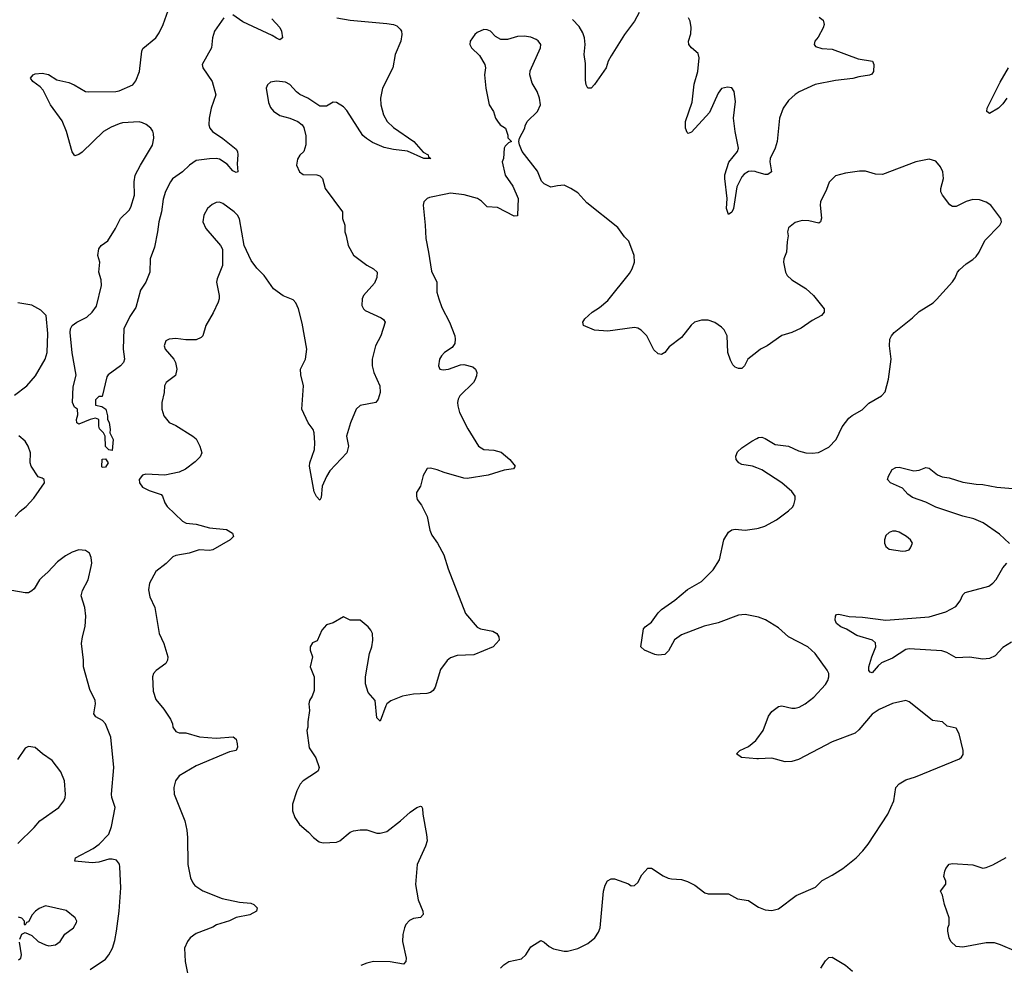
# Model space of a CAD drawing. Header units: inches. Extents: x 2057696 to 2160536, y 827480 to 1016834.
# Tile 302 of 422: x 2105597 to 2111479, y 962787 to 968439. Entities that reach past the tile are written whole.
import ezdxf

# ---------------------------------------------------------------- set-up
doc = ezdxf.new("R2010")
doc.units = ezdxf.units.IN
doc.header["$MEASUREMENT"] = 0
doc.layers.add('C1906', color=7, linetype='Continuous')
doc.layers.add('C1916', color=7, linetype='Continuous')

msp = doc.modelspace()

# ---------------------------------------------------------------- linework, layer by layer
at = {"layer": 'C1906', "color": 5}
for points, elevation in [([(2106816, 968450), (2106761.1, 968370), (2106748.5, 968330), (2106742, 968270), (2106686.7, 968170), (2106690.4, 968150), (2106745.5, 968070), (2106768.9, 967990), (2106741.2, 967910), (2106728.1, 967850), (2106726, 967810), (2106731.8, 967790), (2106748.8, 967770), (2106810, 967729.1), (2106890, 967664.9), (2106898, 967650), (2106900.2, 967630), (2106896.3, 967576.3), (2106898.8, 967530), (2106890, 967525.6), (2106870, 967536.2), (2106835.1, 967575.1), (2106790, 967604.8), (2106770, 967608.9), (2106730, 967607.2), (2106650, 967596.2), (2106611.5, 967570), (2106570.1, 967529.9), (2106510, 967487.4), (2106496.5, 967470), (2106468.5, 967411.5), (2106453.6, 967366.4), (2106443, 967290), (2106427.5, 967230), (2106420.7, 967170), (2106401.4, 967078.6), (2106376.9, 967010), (2106373.1, 966930), (2106350.3, 966870), (2106318.1, 966821.9), (2106290, 966718.7), (2106254.9, 966665.1), (2106218.9, 966590), (2106215, 966470), (2106223, 966410), (2106216, 966390), (2106199.1, 966370), (2106124.4, 966315.6), (2106116.7, 966303.3), (2106090, 966186), (2106070, 966186), (2106050, 966166), (2106050, 966134), (2106087.7, 966127.7), (2106110.7, 966110), (2106120.7, 966070), (2106121, 966050), (2106130.6, 966030.6), (2106137.3, 965990), (2106136, 965970), (2106154, 965930), (2106150, 965864), (2106128.7, 965868.7), (2106110, 965888), (2106107, 965950), (2106097.2, 965970), (2106074.2, 965994.2), (2106068.7, 966010), (2106068.7, 966050), (2106050, 966058), (2106018, 966050), (2105950, 966022), (2105938, 966030), (2105935.3, 966050), (2105943.1, 966076.9), (2105942, 966110), (2105923.6, 966123.6), (2105911.8, 966150), (2105916.4, 966243.6), (2105933.3, 966313.3), (2105910, 966448), (2105897.4, 966570), (2105900.4, 966590), (2105910, 966610.3), (2105938, 966630), (2105998.6, 966661.4), (2106029.9, 966690.1), (2106054.5, 966725.5), (2106085.5, 966850), (2106083.3, 966883.3), (2106069.6, 966930), (2106075.1, 966990), (2106062.4, 967030), (2106068.4, 967070), (2106083.6, 967090), (2106123.3, 967116.7), (2106169.6, 967190), (2106198.7, 967250), (2106250, 967300.3), (2106261.2, 967318.8), (2106282, 967390), (2106280.3, 967470), (2106287, 967510), (2106317.7, 967570), (2106390, 967688), (2106398.2, 967730), (2106396.8, 967756.8), (2106392.6, 967772.6), (2106379.6, 967790), (2106352.3, 967812.3), (2106330, 967822.7), (2106310, 967827.6), (2106210, 967822), (2106190, 967817.2), (2106142.7, 967797.3), (2106098, 967770), (2105970, 967646.6), (2105950, 967633.2), (2105925.6, 967625.6), (2105910, 967648), (2105876.9, 967770), (2105850, 967833.2), (2105781.6, 967930), (2105737.7, 968017.7), (2105718.3, 968038.3), (2105675.3, 968070), (2105662, 968090), (2105678, 968110), (2105690, 968116), (2105730, 968119.1), (2105769.5, 968110.5), (2105819.2, 968079.2), (2105890, 968063.1), (2105922.8, 968050), (2105990, 968010.4), (2106010, 968007.2), (2106170, 968009.1), (2106190, 968013.1), (2106271.6, 968050), (2106290, 968073.4), (2106311.9, 968130), (2106326.4, 968250), (2106332.5, 968267.5), (2106410, 968330.2), (2106430, 968359.5), (2106452.8, 968410), (2106504.4, 968550)], 440), ([(2107103.1, 968443.1), (2107150, 968392.7), (2107160.3, 968370), (2107167.3, 968330), (2107150, 968318.4), (2107130, 968327.3), (2107104.7, 968344.7), (2106930, 968426.8), (2106870, 968467.4)], 440), ([(2109297.7, 968482.3), (2109268.5, 968430), (2109210.2, 968349.8), (2109130, 968222.9), (2109112.7, 968190), (2109099.6, 968150), (2109030, 968051.8), (2109010, 968029.3), (2108990, 968029.2), (2108981.3, 968050), (2108977.5, 968077.5), (2108976.2, 968176.2), (2108968.4, 968230), (2108974.2, 968290), (2108969.8, 968330), (2108960.4, 968360.4), (2108938, 968398), (2108898.9, 968438.9)], 460), ([(2107490.4, 968450.4), (2107570, 968435.8), (2107790, 968416.9), (2107829.1, 968409.1), (2107850, 968401.1), (2107870, 968383), (2107877.4, 968370), (2107880.2, 968350), (2107872.9, 968310), (2107839.5, 968230), (2107825.5, 968150), (2107763.7, 968030), (2107751.7, 967970), (2107754.3, 967930), (2107770.2, 967870), (2107792.7, 967830), (2107830, 967793.8), (2107951.8, 967710), (2108006.9, 967646.9), (2108036, 967630), (2108039.6, 967619.6), (2108052, 967610), (2108010, 967608.3), (2107912.8, 967652.8), (2107830, 967662.7), (2107774.6, 967674.6), (2107705.2, 967705.2), (2107667.9, 967727.9), (2107647.2, 967747.2), (2107550, 967895.6), (2107530, 967918.7), (2107490, 967943.7), (2107470, 967945.2), (2107430, 967922.7), (2107390, 967921.2), (2107317.2, 967970), (2107270, 967992), (2107250, 968007), (2107210, 968051.8), (2107185.3, 968065.3), (2107130, 968071.6), (2107094.6, 968065.4), (2107077.3, 968050), (2107068.2, 968030), (2107083.1, 967943.1), (2107094.6, 967914.6), (2107112.2, 967892.2), (2107150, 967865.5), (2107210.3, 967850.3), (2107258.8, 967830), (2107284.9, 967810), (2107294, 967794), (2107305.1, 967745.1), (2107306, 967690), (2107294, 967650), (2107270.4, 967629.6), (2107255.9, 967604.1), (2107250.7, 967570), (2107267.7, 967530), (2107290, 967513.4), (2107371.9, 967511.9), (2107390, 967504.9), (2107404.9, 967490), (2107421.3, 967430), (2107524.7, 967290), (2107524.7, 967250), (2107538, 967210), (2107538.8, 967170), (2107547.5, 967147.5), (2107558, 967090), (2107590, 967031), (2107670, 966972.4), (2107710.8, 966950), (2107733, 966930), (2107730, 966898), (2107716.1, 966863.9), (2107650.4, 966789.6), (2107643, 966770), (2107640.5, 966730), (2107650.6, 966710), (2107660.9, 966700.9), (2107756.7, 966656.7), (2107770, 966646.8), (2107780.5, 966630), (2107753.4, 966550), (2107721.6, 966490), (2107701.6, 966410), (2107701.6, 966370), (2107712.7, 966330), (2107747.7, 966250), (2107750.7, 966210), (2107738.8, 966170), (2107724.7, 966150), (2107630, 966131.8), (2107606, 966110), (2107573.4, 966030), (2107548.8, 965950), (2107560.5, 965890), (2107550.5, 965850), (2107450, 965742), (2107430, 965708.7), (2107404, 965650), (2107396.9, 965583.1), (2107390, 965566), (2107370, 965588), (2107356.5, 965616.5), (2107327.3, 965770), (2107329.6, 965790), (2107358.5, 965870), (2107360.4, 965910), (2107355.6, 965970), (2107349.4, 965990), (2107319.3, 966030), (2107282.7, 966110), (2107293, 966250), (2107277, 966317), (2107274, 966350), (2107304.8, 966410), (2107311.7, 966470), (2107284, 966624), (2107262.8, 966710), (2107247, 966747), (2107230, 966763.5), (2107170, 966787.6), (2107112, 966830), (2107056.2, 966910), (2107012.6, 966952.6), (2106979, 966999), (2106937.3, 967090), (2106910, 967248.7), (2106896.9, 967270), (2106878.4, 967290), (2106810, 967340.5), (2106790, 967348), (2106770, 967345.1), (2106745.5, 967334.5), (2106717.6, 967310), (2106695.8, 967270), (2106690.4, 967230.4), (2106708, 967190), (2106796, 967090), (2106808, 967068), (2106808, 966970), (2106775.5, 966890), (2106773, 966870), (2106788.4, 966790), (2106788.2, 966770), (2106781.6, 966750), (2106753.1, 966686.9), (2106707.7, 966610), (2106690.8, 966550), (2106681.1, 966538.9), (2106650, 966526), (2106590, 966524.5), (2106530, 966532.7), (2106490, 966529), (2106470, 966519), (2106459.1, 966490), (2106465.5, 966470), (2106518, 966410), (2106528, 966390), (2106536.3, 966350), (2106527.7, 966312.3), (2106470.8, 966270), (2106462, 966250), (2106459.1, 966210), (2106446, 966150), (2106446, 966110), (2106457.3, 966070), (2106490, 966031), (2106530, 966013.4), (2106630, 965950.4), (2106650, 965933), (2106673, 965890), (2106685.5, 965850), (2106674.6, 965825.4), (2106644, 965796), (2106587, 965753), (2106550, 965733.3), (2106463.4, 965716.6), (2106350, 965722.9), (2106330, 965716.2), (2106310.5, 965690), (2106312.7, 965670), (2106330, 965643.8), (2106370, 965624.4), (2106441.7, 965601.7), (2106450.3, 965590.3), (2106463, 965550), (2106478, 965530), (2106570, 965442), (2106590.3, 965430.3), (2106650, 965423.5), (2106730, 965401.6), (2106832.3, 965392.3), (2106867.7, 965370), (2106874.8, 965350), (2106854, 965330), (2106750, 965269.8), (2106730, 965266.8), (2106669.4, 965270.6), (2106610, 965250.9), (2106530, 965236.9), (2106512.2, 965227.8), (2106471.8, 965188.2), (2106410, 965140.7), (2106372.9, 965070), (2106365.2, 965030), (2106373.1, 964990), (2106404.5, 964924.5), (2106430, 964770.7), (2106458.4, 964710), (2106482, 964630), (2106480.3, 964610), (2106469.1, 964590.9), (2106411.1, 964548.9), (2106395.3, 964530), (2106389.1, 964510.9), (2106394.1, 964425.9), (2106410, 964374.9), (2106458.5, 964318.5), (2106498.4, 964258.4), (2106510.3, 964230), (2106512.4, 964210), (2106530, 964183.8), (2106550, 964176.4), (2106590, 964175.3), (2106670, 964152.4), (2106770, 964144.4), (2106872.2, 964152.2), (2106890, 964138), (2106896.4, 964110), (2106898, 964090), (2106890.3, 964069.7), (2106850, 964062), (2106650, 963979.8), (2106550, 963918.7), (2106527.1, 963890), (2106517.6, 963850), (2106519.1, 963810), (2106582.6, 963650), (2106594.7, 963594.7), (2106599.7, 963550), (2106600.7, 963390), (2106617.3, 963310), (2106630, 963280.5), (2106643.1, 963263.1), (2106691.2, 963231.2), (2106806.5, 963186.5), (2106910, 963163.6), (2106977.7, 963157.7), (2106996, 963150), (2107016, 963130), (2107012, 963110), (2106971.8, 963088.2), (2106890, 963073), (2106850, 963053.3), (2106771.7, 963028.3), (2106750, 963015.6), (2106650, 962976.9), (2106615.5, 962950), (2106598.4, 962930), (2106581.1, 962890), (2106585.3, 962810), (2106602, 962730)], 460), ([(2110000, 967528.2), (2109990, 967531.1), (2109970, 967532.8), (2109950, 967531.3), (2109924, 967516), (2109910, 967499.3), (2109881.3, 967438.7), (2109860.4, 967310), (2109850, 967289), (2109830, 967275.3), (2109818.4, 967310), (2109822, 967370), (2109808.4, 967490), (2109810, 967512), (2109833.6, 967586.4), (2109884.2, 967650), (2109891.6, 967670), (2109869.8, 967770), (2109859.8, 967850), (2109872.1, 967950), (2109865.6, 968010), (2109850, 968031.5), (2109825.5, 968034.5), (2109790, 968027.3), (2109770, 967999.3), (2109716.8, 967883.2), (2109610, 967767.3), (2109590, 967759.3), (2109583.6, 967763.6), (2109574, 967790), (2109574.7, 967830), (2109614.8, 967945.2), (2109626.2, 968053.8), (2109647, 968130), (2109655.3, 968210), (2109650, 968237), (2109609.8, 968269.8), (2109594.7, 968290), (2109592.8, 968310), (2109605.1, 968354.9), (2109607.3, 968392.7), (2109601.4, 968430), (2109592.8, 968450)], 460), ([(2110000, 966452.2), (2109946, 966410), (2109926, 966370), (2109910, 966354), (2109890, 966353.2), (2109870, 966362.7), (2109856.6, 966376.6), (2109843.3, 966403.3), (2109826.3, 966450), (2109822.4, 966550), (2109804.9, 966584.9), (2109790, 966600.9), (2109750, 966629.3), (2109710, 966642.7), (2109670, 966643.7), (2109628.6, 966631.4), (2109607.1, 966612.9), (2109550, 966539.3), (2109476.2, 966483.8), (2109450, 966449.2), (2109430, 966438), (2109410, 966440.9), (2109385.8, 966465.8), (2109343.7, 966550), (2109310, 966583.7), (2109290, 966594.5), (2109270, 966598), (2109110, 966577), (2109030, 966582.9), (2108964, 966610), (2108961.2, 966630), (2108973.2, 966650), (2109016, 966690), (2109060.6, 966719.4), (2109110, 966760.4), (2109238.6, 966921.4), (2109255.1, 966950), (2109269.4, 966990), (2109266.6, 967030), (2109235.1, 967115.1), (2109210, 967140.9), (2109170, 967196.2), (2108984.2, 967344.2), (2108930, 967403.7), (2108890, 967429.4), (2108849.4, 967449.4), (2108810, 967446.6), (2108770, 967437.2), (2108730, 967457.2), (2108714, 967474), (2108690, 967534), (2108598, 967650), (2108582.7, 967690), (2108579, 967710), (2108582, 967730), (2108614, 967790), (2108615.3, 967804.7), (2108628.7, 967830), (2108689, 967890), (2108708.7, 967930), (2108701.2, 967970), (2108687, 968010), (2108658.7, 968058.7), (2108644.7, 968110), (2108646.9, 968133.1), (2108707, 968270), (2108709.4, 968290), (2108693.3, 968313.3), (2108681.2, 968321.2), (2108650, 968334.5), (2108610, 968340.7), (2108570, 968338.4), (2108510, 968320.7), (2108470, 968320.9), (2108438.4, 968338.4), (2108408.7, 968370), (2108390, 968378), (2108370, 968379.5), (2108330, 968362.7), (2108314.8, 968350), (2108286.8, 968310), (2108286, 968290), (2108296, 968270), (2108343.8, 968223.8), (2108376, 968170), (2108378.8, 968150), (2108374, 968110), (2108382, 968030), (2108400.5, 967930), (2108426.8, 967890), (2108438.8, 967850), (2108450, 967831.3), (2108466, 967810), (2108498, 967790), (2108512, 967748), (2108512, 967732), (2108534, 967710), (2108516.9, 967703.1), (2108496.9, 967683.1), (2108491.3, 967670), (2108486, 967610), (2108478.8, 967590), (2108496.3, 967510), (2108543.2, 967443.2), (2108574.4, 967370), (2108571, 967270), (2108570, 967266), (2108550, 967264), (2108450, 967316.4), (2108390, 967320.5), (2108354.6, 967354.6), (2108331.8, 967370), (2108252.7, 967392.7), (2108170, 967401), (2108143.2, 967396.8), (2108044.7, 967375.3), (2108030, 967369.5), (2108010.5, 967350), (2108006.7, 967330), (2108019.7, 967210), (2108022, 967130), (2108039.7, 967050), (2108055.9, 966935.9), (2108089.1, 966870), (2108089.1, 966810), (2108100.2, 966770), (2108119.2, 966719.2), (2108164.9, 966630), (2108195.2, 966550), (2108198.9, 966530), (2108196.5, 966503.5), (2108180.3, 966479.7), (2108134.8, 966450), (2108116.3, 966430), (2108104.9, 966410), (2108099.1, 966370), (2108106.8, 966350), (2108125.8, 966345.8), (2108158, 966350), (2108230, 966374.8), (2108250, 966377.3), (2108303.4, 966363.4), (2108319.1, 966350), (2108328.4, 966330), (2108326.4, 966310), (2108316.2, 966283.8), (2108307.7, 966270), (2108226, 966190), (2108216.4, 966170), (2108212.2, 966150), (2108214, 966130), (2108223.8, 966090), (2108274.1, 965994.1), (2108338.4, 965890), (2108370, 965870.3), (2108430, 965864.9), (2108472.9, 965852.9), (2108524.9, 965810), (2108557.3, 965770), (2108546.8, 965753.2), (2108490, 965746.6), (2108395.5, 965715.5), (2108270, 965695.6), (2108250, 965697.7), (2108131.6, 965731.6), (2108090, 965749.2), (2108050, 965758), (2108030, 965755.3), (2108006.6, 965713.4), (2107991, 965650), (2107967.5, 965612.5), (2107966.8, 965590), (2107970.8, 965570), (2107996.4, 965536.4), (2108030.6, 965470), (2108047, 965387), (2108058, 965358), (2108093.4, 965310), (2108130, 965241), (2108156.7, 965156.7), (2108260.7, 964890), (2108330, 964807.7), (2108350, 964798), (2108423, 964783), (2108446, 964770), (2108458.8, 964750), (2108460.7, 964730), (2108426, 964690), (2108310, 964642.4), (2108210, 964637.6), (2108170, 964625.2), (2108150, 964609), (2108110, 964554), (2108078, 964450), (2108066.8, 964430), (2108050, 964418), (2108028.3, 964411.7), (2107950, 964407.3), (2107884.1, 964395.9), (2107812.8, 964367.2), (2107790.5, 964349.5), (2107783, 964337), (2107750, 964246), (2107730, 964266), (2107719.3, 964370), (2107678, 964418), (2107662, 964470), (2107662.9, 964510), (2107685.6, 964650), (2107699.5, 964690), (2107707, 964730), (2107703.7, 964770), (2107695.1, 964790), (2107679.3, 964810), (2107630, 964849.4), (2107570, 964849.4), (2107530, 964869), (2107470, 964834), (2107430, 964822), (2107401, 964790), (2107374, 964726), (2107346, 964714), (2107332, 964690), (2107332, 964670), (2107346, 964630), (2107331, 964570), (2107354.8, 964510), (2107354.8, 964430), (2107344.5, 964395.5), (2107327.3, 964370), (2107324, 964350), (2107327.7, 964310), (2107318, 964242), (2107318.8, 964210), (2107311, 964190), (2107326.6, 964086.6), (2107366.2, 964026.2), (2107385.5, 963970), (2107379.1, 963950), (2107370, 963940.9), (2107290, 963889.4), (2107273, 963870), (2107253, 963830), (2107226, 963750), (2107227.3, 963710), (2107240.7, 963670), (2107268, 963628), (2107322, 963582), (2107351.3, 963550), (2107385.2, 963525.2), (2107410, 963518.8), (2107490, 963522.8), (2107510, 963530.8), (2107570, 963582.8), (2107590, 963590.8), (2107630, 963597.3), (2107670, 963597.3), (2107730, 963577.3), (2107750, 963576.3), (2107790, 963586), (2107872.3, 963650), (2107930, 963703), (2107970, 963730.6), (2107990, 963738.8), (2107996.3, 963736.3), (2108003.5, 963723.5), (2108004.4, 963690), (2108027.7, 963567.7), (2108030.3, 963530), (2108021.5, 963498.5), (2107970.3, 963390), (2107960.4, 963270), (2107977.3, 963177.3), (2108004.9, 963110), (2108006.8, 963090), (2107990, 963073.2), (2107950, 963066), (2107925.8, 963054.2), (2107902.8, 963030), (2107894.8, 963010), (2107884.9, 962970), (2107884.4, 962930), (2107905.7, 962830), (2107903.8, 962810), (2107890, 962794.5), (2107810, 962806.6), (2107709.5, 962809.5), (2107670, 962800.5), (2107634.4, 962785.6)], 480), ([(2105565.4, 966194.6), (2105639.1, 966250), (2105691.1, 966310), (2105749.6, 966410), (2105761.1, 966450), (2105763.9, 966563.9), (2105755.1, 966670), (2105723.3, 966703.3), (2105670, 966732), (2105586, 966746)], 460), ([(2105569.4, 965470), (2105599, 965501), (2105636.2, 965530), (2105681.5, 965578.5), (2105744, 965670), (2105742, 965690), (2105730, 965699), (2105706.6, 965706.6), (2105665.2, 965770), (2105659, 965790), (2105661.2, 965850), (2105647.3, 965890), (2105630, 965919.3), (2105592.4, 965952.4)], 460), ([(2110000, 965759.9), (2109974, 965770), (2109910, 965780.5), (2109892.7, 965790), (2109877, 965810), (2109874, 965830), (2109884.8, 965855.2), (2109910, 965879.3), (2109970, 965919.3), (2110000, 965935.2)], 480), ([(2110000, 964870.2), (2109930, 964883.5), (2109890, 964880.3), (2109770, 964834), (2109686.4, 964813.6), (2109550, 964762.4), (2109507.9, 964732.1), (2109473, 964667), (2109450, 964645.1), (2109410, 964641.1), (2109390, 964645.4), (2109329, 964670), (2109307.3, 964690), (2109322.7, 964797.3), (2109332.7, 964810), (2109370, 964837.1), (2109410, 964894.4), (2109430, 964914), (2109510, 964968.7), (2109586.1, 965033.9), (2109670, 965080.3), (2109739.7, 965150), (2109778, 965210), (2109803.5, 965330), (2109830, 965376.3), (2109850, 965390.5), (2109870, 965393), (2109930, 965388.4), (2110000, 965398)], 480), ([(2106018, 962762), (2106110, 962824), (2106130, 962850.3), (2106150.8, 962890), (2106165.1, 962934.9), (2106175.7, 962990), (2106189.9, 963110), (2106199.9, 963250), (2106195.7, 963375.7), (2106192.2, 963392.2), (2106174.6, 963414.6), (2106150, 963421.8), (2106130, 963421.7), (2106070, 963403.7), (2106030, 963399.4), (2105926, 963410), (2105929.2, 963430), (2106035.2, 963484.8), (2106071.1, 963510), (2106129.7, 963570), (2106144.2, 963615.8), (2106166.2, 963730), (2106147.2, 963790), (2106145.7, 963810), (2106158.5, 963970), (2106141.5, 964150), (2106109.5, 964230), (2106092, 964250), (2106052.1, 964272.1), (2106038.7, 964290), (2106049.7, 964349.7), (2106048.2, 964370), (2106015.9, 964435.9), (2105977.6, 964570), (2105977.7, 964610), (2105966.6, 964710), (2105970.9, 964750), (2105987.2, 964812.8), (2105992.6, 964872.6), (2105985.4, 964925.4), (2105964.4, 964995.6), (2105972.5, 965027.5), (2106004.7, 965090), (2106023.1, 965170), (2106026.6, 965190), (2106023.6, 965223.6), (2106014.5, 965250), (2105990, 965266.6), (2105950, 965269.4), (2105910, 965256.2), (2105870, 965235.1), (2105822, 965198), (2105763.9, 965136.1), (2105730, 965107.1), (2105714, 965090), (2105682.2, 965037.8), (2105670, 965024.5), (2105650, 965014), (2105630, 965013.3), (2105550, 965026.9)], 460), ([(2110000, 964021.2), (2109908, 964028), (2109879, 964050), (2109899, 964070), (2109950, 964094.6), (2109993.3, 964130), (2110000, 964138.9)], 480), ([(2105585.8, 963514.2), (2105683.7, 963610), (2105717.2, 963650), (2105830, 963730.4), (2105859.7, 963770), (2105867.8, 963790), (2105869.7, 963810), (2105863.6, 963890), (2105842.7, 963942.7), (2105789.6, 964010), (2105732.3, 964050), (2105690, 964089.2), (2105650, 964094), (2105630, 964084), (2105583.4, 964016.6)], 480), ([(2108468, 962770), (2108488, 962790), (2108518, 962810), (2108594.5, 962825.5), (2108620.9, 962850), (2108650, 962897.3), (2108710, 962934.8), (2108730, 962926), (2108759.7, 962899.7), (2108785.7, 962885.7), (2108850, 962871.7), (2108870, 962871.7), (2108931.8, 962888.2), (2108990, 962916.5), (2109033.3, 962950), (2109054.9, 962985.1), (2109064, 963010), (2109084.8, 963230), (2109094.2, 963265.8), (2109108.7, 963291.3), (2109130, 963304.4), (2109150, 963303.1), (2109232.8, 963272.8), (2109250, 963261), (2109270, 963264.7), (2109290, 963282), (2109313.4, 963326.6), (2109350, 963366.8), (2109370, 963367.3), (2109441.2, 963321.2), (2109470, 963308.4), (2109490, 963303.1), (2109550, 963299.3), (2109586.9, 963286.9), (2109630, 963264.9), (2109690, 963219.1), (2109710, 963214), (2109830, 963213.4), (2109884.9, 963184.9), (2109950, 963173.4), (2110000, 963140.3)], 480), ([(2105596.5, 962943.5), (2105610, 962972), (2105630, 962982), (2105670, 962964.7), (2105706, 962930), (2105751.3, 962910), (2105770, 962903.8), (2105810, 962908.4), (2105839.3, 962930), (2105866.8, 962973.2), (2105918, 963010), (2105936.4, 963043.6), (2105938, 963050), (2105928, 963070), (2105874.2, 963114.2), (2105750, 963142.7), (2105712.8, 963127.2), (2105691, 963110), (2105670.8, 963089.2), (2105650, 963046), (2105638, 963042), (2105630, 963026), (2105626, 963030), (2105626, 963050), (2105608.4, 963068.4), (2105590, 963074)], 480), ([(2105590, 962819.1), (2105602.7, 962830), (2105607.3, 962850), (2105595.5, 962924.5)], 480)]:
    msp.add_lwpolyline(points, dxfattribs=dict(at, elevation=elevation))
at = {"layer": 'C1906', "color": 5, "elevation": 440}
msp.add_lwpolyline([(2106090, 965761.2), (2106087, 965767), (2106090, 965811.3), (2106110, 965814), (2106124.7, 965790), (2106110, 965764)], close=True, dxfattribs=at)
at = {"layer": 'C1916', "color": 5}
for points, elevation in [([(2110373, 968453), (2110396.2, 968436.2), (2110401.6, 968410), (2110397.1, 968390), (2110366, 968334), (2110347.3, 968310), (2110342.8, 968290), (2110350, 968278), (2110387.5, 968267.5), (2110450, 968262.4), (2110605.4, 968205.4), (2110690.5, 968190.5), (2110699.1, 968170), (2110697.3, 968130), (2110687.3, 968112.7), (2110673.4, 968106.6), (2110610, 968097.4), (2110573.3, 968086.7), (2110470, 968075.2), (2110347.7, 968052.3), (2110253, 968007), (2110228.4, 967991.6), (2110190, 967956.3), (2110156.9, 967910), (2110135.2, 967850), (2110121.8, 967710), (2110110.2, 967670), (2110080.2, 967610), (2110078.3, 967590), (2110087.3, 967530), (2110066, 967514), (2110050, 967513.3), (2110000, 967528.2)], 460), ([(2111494.4, 967970), (2111470, 967935.1), (2111443.8, 967910), (2111390, 967877.2), (2111374, 967890), (2111377, 967910), (2111396, 967950), (2111454.4, 968065.6), (2111503.9, 968150)], 460), ([(2110000, 965935.2), (2110010, 965940.5), (2110030, 965943), (2110050, 965936.3), (2110110, 965900.5), (2110190, 965890.4), (2110250, 965861.1), (2110292, 965850), (2110330, 965847), (2110367.7, 965852.3), (2110430, 965883), (2110473.3, 965930), (2110510, 966004.9), (2110550, 966056.4), (2110570, 966073), (2110630, 966107.7), (2110670, 966147.3), (2110744, 966190), (2110766.3, 966213.7), (2110786.6, 966290), (2110802.9, 966410), (2110792, 966490), (2110795.1, 966530), (2110803.7, 966550), (2110820.7, 966570), (2110930, 966655.8), (2110970, 966695.3), (2111053.2, 966746.8), (2111074.3, 966765.7), (2111168.2, 966871.8), (2111184.4, 966895.6), (2111198, 966930), (2111210, 966944.4), (2111250, 966980.3), (2111290, 967004.6), (2111310, 967023.1), (2111328.3, 967050), (2111361.4, 967118.6), (2111452.7, 967210), (2111461.2, 967230), (2111457.2, 967250), (2111397.6, 967330), (2111370, 967348), (2111330, 967361.6), (2111290, 967364.5), (2111250, 967351.8), (2111190, 967322.4), (2111170, 967322), (2111153, 967333), (2111109.6, 967390), (2111099.6, 967410), (2111098.7, 967430), (2111115.1, 967490), (2111111.5, 967530), (2111098.3, 967558.3), (2111070, 967593.2), (2111030, 967605.2), (2110950, 967589.3), (2110750, 967514), (2110710, 967514.5), (2110650, 967532.7), (2110612.9, 967532.9), (2110530, 967521.2), (2110470, 967505.2), (2110432.5, 967467.5), (2110416.7, 967423.3), (2110381.3, 967350), (2110378.7, 967330), (2110386.7, 967253.3), (2110380.7, 967230), (2110370, 967222), (2110310, 967236.9), (2110270, 967237.6), (2110230, 967226), (2110190, 967195.3), (2110184, 967170), (2110187.3, 967147.3), (2110180.5, 967110), (2110178, 967050), (2110160.7, 967010), (2110158.8, 966990), (2110170.6, 966930), (2110182, 966910), (2110210, 966883), (2110292.8, 966832.8), (2110338.4, 966790), (2110402.8, 966710), (2110402.8, 966690), (2110386, 966670), (2110330, 966640.7), (2110264.7, 966595.3), (2110210, 966569.6), (2110150, 966552), (2110062.8, 966490), (2110022.8, 966470), (2110000, 966452.2)], 480), ([(2111510, 965307), (2111450, 965363.5), (2111352.3, 965432.3), (2111296.1, 965456.1), (2111230, 965471.3), (2111070, 965525.8), (2111010, 965555.5), (2110930, 965583.1), (2110903.2, 965603.2), (2110870, 965638.9), (2110798, 965670), (2110781.2, 965690), (2110786, 965710), (2110809.5, 965750), (2110830, 965763), (2110850, 965764.4), (2110937.1, 965742.9), (2110970, 965746.7), (2111010, 965761.6), (2111030, 965758), (2111078.5, 965718.5), (2111106.9, 965706.9), (2111150, 965700.8), (2111230, 965673.6), (2111310, 965661.8), (2111350, 965661.2), (2111434.6, 965645.4), (2111530, 965637.3)], 460), ([(2110000, 965398), (2110010, 965399.3), (2110047.9, 965412.1), (2110117.2, 965450), (2110190, 965502.8), (2110214.2, 965525.8), (2110221.5, 965538.5), (2110229.3, 965570), (2110229.3, 965590), (2110210, 965619.3), (2110150, 965671.5), (2110030, 965748.3), (2110000, 965759.9)], 480), ([(2111521.1, 964718.9), (2111470, 964685.6), (2111423.4, 964636.6), (2111390, 964620.5), (2111350, 964617.4), (2111270, 964628.4), (2111190, 964625.4), (2111135.8, 964655.8), (2111106.1, 964666.1), (2110910, 964679.2), (2110890, 964673.5), (2110810, 964623.5), (2110745.9, 964594.1), (2110724.1, 964575.9), (2110690, 964535.1), (2110678, 964538), (2110670, 964548), (2110669.8, 964570), (2110686.2, 964630), (2110711.2, 964690), (2110710, 964713.2), (2110691.1, 964731.1), (2110597.8, 964757.8), (2110536.6, 964796.6), (2110501.2, 964810), (2110476, 964830), (2110469, 964850), (2110470, 964874), (2110476.4, 964883.6), (2110490, 964886), (2110551.9, 964871.9), (2110631.5, 964868.5), (2110770, 964848.9), (2111030, 964870.2), (2111130, 964899), (2111188.3, 964931.7), (2111214.3, 964965.7), (2111230, 965002), (2111245.3, 965014.7), (2111386.2, 965053.8), (2111410, 965070.4), (2111430, 965092.4), (2111470, 965162), (2111493.6, 965190)], 460), ([(2110000, 964138.9), (2110038.4, 964190), (2110070, 964276), (2110090, 964304), (2110130, 964334), (2110150, 964337.3), (2110210, 964323), (2110230, 964323), (2110253.2, 964330), (2110289.2, 964350), (2110340.9, 964390), (2110410, 964466), (2110423.5, 964490), (2110429.6, 964510), (2110429.6, 964530), (2110420.5, 964550), (2110348.2, 964650), (2110305.1, 964690), (2110189.3, 964750), (2110130, 964804.5), (2110051.8, 964851.8), (2110010, 964868.3), (2110000, 964870.2)], 480), ([(2110000, 963140.3), (2110010, 963133.7), (2110050, 963118.4), (2110090, 963114.4), (2110130, 963123.8), (2110235.3, 963204.7), (2110350, 963253), (2110390, 963294.4), (2110450, 963325.3), (2110513.7, 963366.3), (2110594, 963430), (2110634, 963470), (2110665.1, 963510), (2110782, 963690), (2110818, 963770), (2110829.7, 963850), (2110850, 963872.4), (2110890, 963895.5), (2110947.2, 963912.8), (2111210, 964021), (2111222, 964030), (2111232.9, 964047.1), (2111233.2, 964070), (2111209.6, 964169.6), (2111190, 964204), (2111136.5, 964216.5), (2111110, 964241.2), (2111049.7, 964249.7), (2110928.3, 964348.3), (2110910, 964362), (2110890, 964369.6), (2110810, 964351.1), (2110730, 964315.6), (2110690, 964287.1), (2110610, 964194), (2110586.7, 964173.3), (2110450, 964122), (2110250, 964017.4), (2110210, 964005.5), (2110170, 964002.4), (2110090, 964023.9), (2110010, 964020.5), (2110000, 964021.2)], 480), ([(2111548.7, 962870), (2111455.3, 962910), (2111420.1, 962920.1), (2111370, 962922), (2111230, 962896), (2111190, 962899), (2111159, 962930), (2111149, 962950), (2111142, 962990), (2111142, 963010), (2111148.9, 963031.1), (2111149, 963070), (2111121.2, 963150), (2111110, 963206), (2111098, 963230), (2111128.4, 963271.6), (2111128.7, 963290), (2111118, 963318), (2111122.7, 963350), (2111130, 963364.7), (2111149.5, 963390.5), (2111170, 963394.8), (2111290, 963388), (2111350, 963368), (2111370, 963370.8), (2111410, 963386.8), (2111490, 963430.7)], 460), ([(2110382.9, 962770), (2110410, 962814), (2110430, 962832.7), (2110450, 962834.9), (2110461, 962830), (2110530, 962788), (2110571.7, 962751.7)], 460)]:
    msp.add_lwpolyline(points, dxfattribs=dict(at, elevation=elevation))
at = {"layer": 'C1916', "color": 5, "elevation": 480}
msp.add_lwpolyline([(2110830, 965381.2), (2110810, 965381.2), (2110790, 965373.2), (2110770, 965355.3), (2110762.8, 965330), (2110762.8, 965310), (2110771, 965290), (2110790, 965274.8), (2110870, 965262), (2110890, 965264), (2110909.4, 965270.6), (2110918.9, 965281.1), (2110929.2, 965310), (2110919, 965330), (2110894, 965350), (2110850, 965376)], close=True, dxfattribs=at)

doc.saveas('drawing.dxf')
